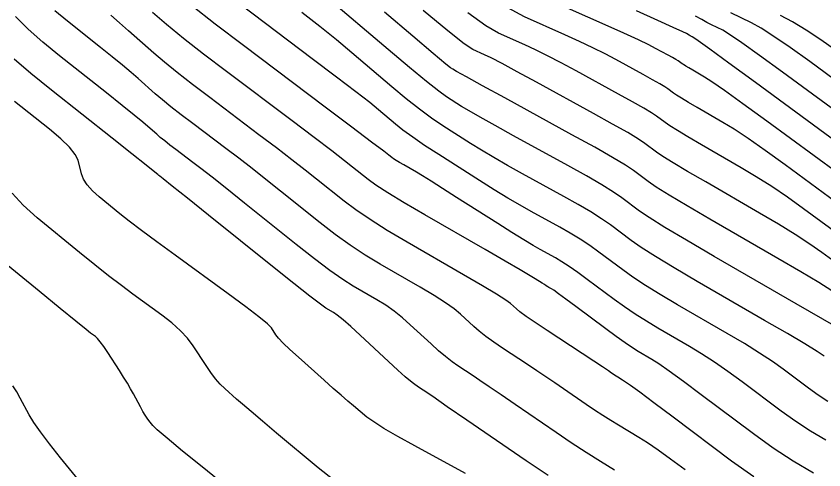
# Model space of a CAD drawing. Extents: x 2082232 to 2083549, y 592624 to 593832.
# Drawn here: x 2082351.14 to 2082388.73, y 593337.27 to 593358.39 of the extents above; entities that cross this region are included whole.
import ezdxf

# ---------------------------------------------------------------- set-up
doc = ezdxf.new("R2010")
doc.units = 0
doc.layers.add('DT_X_Contour_Major', color=7, linetype='Continuous')
doc.layers.add('DT_X_Contour_Minor', color=7, linetype='Continuous')

msp = doc.modelspace()

# ---------------------------------------------------------------- linework, layer by layer
at = {"layer": 'DT_X_Contour_Major'}
for points in [[(2082389.589, 593343.756), (2082388.687, 593344.28), (2082387.434, 593345.005), (2082383.628, 593347.206), (2082382.34, 593347.957), (2082381.332, 593348.56), (2082380.603, 593349.014), (2082380.154, 593349.32), (2082379.328, 593349.938), (2082378.938, 593350.205), (2082378.39, 593350.544), (2082377.681, 593350.955), (2082376.814, 593351.438), (2082374.288, 593352.821), (2082373.426, 593353.296), (2082372.736, 593353.683), (2082372.217, 593353.981), (2082371.869, 593354.192), (2082371.17, 593354.638), (2082370.804, 593354.901), (2082370.228, 593355.356), (2082369.444, 593356.003), (2082368.451, 593356.842), (2082365.525, 593359.337)], [(2082389.373, 593351.083), (2082386.069, 593353.503), (2082384.959, 593354.312), (2082384.107, 593354.924), (2082383.514, 593355.339), (2082383.179, 593355.556), (2082382.629, 593355.874), (2082382.443, 593355.982), (2082382.298, 593356.07), (2082382.193, 593356.135), (2082382.128, 593356.179), (2082382.009, 593356.268), (2082381.942, 593356.313), (2082381.832, 593356.378), (2082381.679, 593356.466), (2082381.482, 593356.575), (2082380.899, 593356.894), (2082380.588, 593357.052), (2082380.093, 593357.287), (2082379.412, 593357.599), (2082378.547, 593357.988), (2082375.993, 593359.128)], [(2082385.464, 593336.943), (2082384.428, 593337.683), (2082381.716, 593339.72), (2082380.818, 593340.393), (2082380.156, 593340.886), (2082379.73, 593341.199), (2082379.542, 593341.331), (2082379.354, 593341.443), (2082379.283, 593341.487), (2082379.209, 593341.533), (2082379.134, 593341.583), (2082379.056, 593341.635), (2082378.847, 593341.779), (2082378.702, 593341.876), (2082378.425, 593342.061), (2082378.014, 593342.333), (2082377.471, 593342.692), (2082375.845, 593343.766), (2082375.298, 593344.131), (2082374.878, 593344.419), (2082374.584, 593344.63), (2082374.417, 593344.765), (2082374.14, 593345.022), (2082373.926, 593345.178), (2082373.492, 593345.452), (2082372.836, 593345.844), (2082371.96, 593346.355), (2082369.331, 593347.874), (2082368.408, 593348.421), (2082367.611, 593348.921), (2082366.941, 593349.375), (2082366.398, 593349.783), (2082365.118, 593350.81), (2082364.59, 593351.228), (2082363.968, 593351.711), (2082363.25, 593352.26), (2082362.437, 593352.874), (2082360.143, 593354.6), (2082359.336, 593355.215), (2082358.633, 593355.766), (2082358.035, 593356.252), (2082357.542, 593356.674), (2082356.367, 593357.712), (2082355.939, 593358.087), (2082355.535, 593358.433)], [(2082365.919, 593336.798), (2082365.198, 593337.373), (2082363.26, 593338.987), (2082362.598, 593339.539), (2082362.066, 593339.987), (2082361.664, 593340.329), (2082361.392, 593340.567), (2082360.841, 593341.06), (2082360.632, 593341.265), (2082360.418, 593341.511), (2082360.2, 593341.797), (2082359.977, 593342.123), (2082359.376, 593343.047), (2082359.115, 593343.396), (2082358.785, 593343.75), (2082358.385, 593344.109), (2082357.914, 593344.474), (2082356.566, 593345.453), (2082356.031, 593345.85), (2082355.44, 593346.305), (2082354.79, 593346.819), (2082354.083, 593347.392), (2082352.12, 593348.998), (2082351.461, 593349.587), (2082350.956, 593350.148)]]:
    msp.add_lwpolyline(points, dxfattribs=at)
at = {"layer": 'DT_X_Contour_Minor'}
for points in [[(2082388.813, 593338.656), (2082388.109, 593339.069), (2082387.416, 593339.52), (2082386.733, 593340.01), (2082384.925, 593341.367), (2082384.263, 593341.852), (2082383.633, 593342.29), (2082383.036, 593342.679), (2082382.47, 593343.021), (2082381.005, 593343.868), (2082380.466, 593344.19), (2082379.947, 593344.52), (2082379.448, 593344.858), (2082378.969, 593345.205), (2082377.719, 593346.139), (2082377.275, 593346.464), (2082376.881, 593346.739), (2082376.537, 593346.963), (2082376.242, 593347.136), (2082375.522, 593347.53), (2082375.196, 593347.716), (2082374.758, 593347.98), (2082374.209, 593348.321), (2082373.548, 593348.74), (2082371.635, 593349.958), (2082370.98, 593350.374), (2082370.45, 593350.707), (2082370.043, 593350.958), (2082369.761, 593351.126), (2082369.175, 593351.465), (2082368.975, 593351.582), (2082368.817, 593351.678), (2082368.699, 593351.754), (2082368.623, 593351.809), (2082368.474, 593351.929), (2082368.247, 593352.102), (2082367.677, 593352.532), (2082366.766, 593353.219), (2082365.513, 593354.162), (2082361.716, 593357.019), (2082360.397, 593358.021), (2082359.289, 593358.883)], [(2082388.915, 593340.46), (2082388.462, 593340.755), (2082388.015, 593341.075), (2082386.833, 593341.963), (2082386.338, 593342.316), (2082385.737, 593342.711), (2082385.032, 593343.148), (2082384.221, 593343.626), (2082381.921, 593344.957), (2082381.114, 593345.432), (2082380.419, 593345.861), (2082379.836, 593346.242), (2082379.364, 593346.576), (2082378.255, 593347.405), (2082377.83, 593347.711), (2082377.384, 593348.007), (2082376.918, 593348.294), (2082376.433, 593348.57), (2082375.111, 593349.294), (2082374.588, 593349.588), (2082374.012, 593349.927), (2082373.382, 593350.312), (2082372.698, 593350.742), (2082370.803, 593351.95), (2082370.144, 593352.377), (2082369.59, 593352.755), (2082369.139, 593353.082), (2082368.792, 593353.359), (2082368.005, 593354.029), (2082367.59, 593354.367), (2082366.938, 593354.876), (2082366.047, 593355.558), (2082364.917, 593356.412), (2082361.587, 593358.917)], [(2082382.274, 593337.272), (2082381.597, 593337.774), (2082381.012, 593338.193), (2082380.518, 593338.53), (2082380.116, 593338.784), (2082379.168, 593339.351), (2082378.807, 593339.571), (2082378.435, 593339.806), (2082378.054, 593340.056), (2082377.662, 593340.321), (2082376.604, 593341.048), (2082376.202, 593341.322), (2082375.79, 593341.601), (2082375.368, 593341.883), (2082374.937, 593342.17), (2082373.772, 593342.939), (2082373.36, 593343.219), (2082373, 593343.481), (2082372.69, 593343.724), (2082372.432, 593343.95), (2082371.811, 593344.527), (2082371.519, 593344.767), (2082371.111, 593345.054), (2082370.585, 593345.388), (2082369.942, 593345.77), (2082368.072, 593346.85), (2082367.372, 593347.274), (2082366.675, 593347.735), (2082365.979, 593348.234), (2082365.286, 593348.77), (2082363.44, 593350.25), (2082362.762, 593350.79), (2082362.113, 593351.3), (2082361.492, 593351.78), (2082360.899, 593352.23), (2082359.357, 593353.391), (2082358.814, 593353.804), (2082358.342, 593354.174), (2082357.94, 593354.501), (2082357.608, 593354.784), (2082356.819, 593355.483), (2082356.487, 593355.769), (2082356.084, 593356.106), (2082355.611, 593356.492), (2082355.067, 593356.928), (2082353.52, 593358.156), (2082352.939, 593358.646)], [(2082388.251, 593337.122), (2082387.303, 593337.678), (2082386.37, 593338.285), (2082385.45, 593338.944), (2082383.017, 593340.772), (2082382.189, 593341.388), (2082381.53, 593341.868), (2082381.04, 593342.21), (2082380.719, 593342.415), (2082380.09, 593342.779), (2082379.818, 593342.948), (2082379.475, 593343.179), (2082379.06, 593343.474), (2082378.574, 593343.833), (2082377.183, 593344.873), (2082376.721, 593345.217), (2082376.379, 593345.47), (2082376.155, 593345.632), (2082376.051, 593345.702), (2082375.933, 593345.766), (2082375.88, 593345.797), (2082375.808, 593345.84), (2082375.719, 593345.896), (2082375.61, 593345.964), (2082375.297, 593346.164), (2082375.063, 593346.305), (2082374.595, 593346.58), (2082373.893, 593346.988), (2082372.958, 593347.529), (2082370.151, 593349.15), (2082369.197, 593349.709), (2082368.439, 593350.17), (2082367.877, 593350.532), (2082367.511, 593350.796), (2082366.796, 593351.369), (2082366.418, 593351.665), (2082365.823, 593352.122), (2082365.008, 593352.739), (2082363.975, 593353.518), (2082360.929, 593355.81), (2082359.857, 593356.626), (2082358.924, 593357.357), (2082358.13, 593358.003), (2082357.475, 593358.563)], [(2082388.742, 593342.558), (2082388.412, 593342.78), (2082387.841, 593343.133), (2082387.028, 593343.617), (2082385.972, 593344.232), (2082382.836, 593346.046), (2082381.762, 593346.675), (2082380.891, 593347.201), (2082380.223, 593347.626), (2082379.759, 593347.948), (2082378.792, 593348.672), (2082378.384, 593348.958), (2082377.887, 593349.276), (2082377.3, 593349.624), (2082376.623, 593350.004), (2082374.699, 593351.057), (2082374.007, 593351.442), (2082373.374, 593351.805), (2082372.799, 593352.147), (2082372.283, 593352.467), (2082370.987, 593353.294), (2082370.474, 593353.639), (2082369.909, 593354.055), (2082369.292, 593354.542), (2082368.622, 593355.1), (2082366.765, 593356.683), (2082366.042, 593357.288), (2082365.266, 593357.915), (2082364.437, 593358.565)], [(2082389.105, 593345.61), (2082388.493, 593345.99), (2082387.652, 593346.491), (2082386.583, 593347.115), (2082383.428, 593348.94), (2082382.361, 593349.562), (2082381.525, 593350.062), (2082380.921, 593350.438), (2082380.548, 593350.692), (2082379.864, 593351.204), (2082379.493, 593351.452), (2082378.892, 593351.813), (2082378.063, 593352.286), (2082377.004, 593352.872), (2082373.876, 593354.585), (2082372.845, 593355.15), (2082372.098, 593355.56), (2082371.634, 593355.816), (2082371.454, 593355.918), (2082371.354, 593355.982), (2082371.133, 593356.162), (2082370.548, 593356.656), (2082369.597, 593357.464), (2082368.281, 593358.584)], [(2082389.998, 593346.39), (2082388.633, 593347.39), (2082388.068, 593347.785), (2082387.396, 593348.223), (2082386.618, 593348.703), (2082385.732, 593349.225), (2082383.228, 593350.673), (2082382.381, 593351.167), (2082381.718, 593351.564), (2082381.239, 593351.863), (2082380.943, 593352.064), (2082380.4, 593352.47), (2082380.097, 593352.671), (2082379.597, 593352.971), (2082378.898, 593353.369), (2082378.001, 593353.865), (2082375.346, 593355.319), (2082374.449, 593355.807), (2082373.749, 593356.183), (2082373.245, 593356.445), (2082372.939, 593356.594), (2082372.385, 593356.842), (2082371.99, 593357.105), (2082371.221, 593357.707), (2082370.079, 593358.65)], [(2082389.79, 593347.954), (2082387.779, 593349.427), (2082387.032, 593349.961), (2082386.3, 593350.457), (2082385.583, 593350.915), (2082384.881, 593351.336), (2082383.029, 593352.407), (2082382.402, 593352.772), (2082381.911, 593353.066), (2082381.557, 593353.287), (2082381.338, 593353.436), (2082380.936, 593353.736), (2082380.712, 593353.885), (2082380.342, 593354.107), (2082379.825, 593354.401), (2082379.162, 593354.768), (2082377.197, 593355.844), (2082376.495, 593356.222), (2082375.863, 593356.551), (2082375.301, 593356.83), (2082374.808, 593357.059), (2082373.588, 593357.604), (2082373.002, 593357.94), (2082372.161, 593358.542)], [(2082389.582, 593349.519), (2082386.924, 593351.465), (2082385.996, 593352.136), (2082385.204, 593352.69), (2082384.548, 593353.127), (2082384.03, 593353.446), (2082382.829, 593354.14), (2082382.423, 593354.377), (2082382.105, 593354.568), (2082381.875, 593354.711), (2082381.733, 593354.807), (2082381.472, 593355.002), (2082381.327, 593355.099), (2082381.087, 593355.243), (2082380.752, 593355.433), (2082380.322, 593355.671), (2082379.048, 593356.369), (2082378.542, 593356.637), (2082377.978, 593356.919), (2082377.357, 593357.214), (2082376.678, 593357.523), (2082374.79, 593358.366), (2082374.014, 593358.776)], [(2082389.307, 593352.544), (2082385.545, 593355.298), (2082384.308, 593356.204), (2082383.416, 593356.854), (2082382.871, 593357.25), (2082382.672, 593357.39), (2082382.601, 593357.425), (2082382.573, 593357.439), (2082382.539, 593357.458), (2082382.501, 593357.48), (2082382.459, 593357.506), (2082382.339, 593357.579), (2082382.16, 593357.666), (2082381.711, 593357.87), (2082380.994, 593358.193), (2082380.009, 593358.634)], [(2082390.704, 593354.344), (2082388.068, 593356.274), (2082387.158, 593356.93), (2082386.404, 593357.449), (2082385.807, 593357.832), (2082385.366, 593358.078), (2082384.398, 593358.552)], [(2082389.33, 593356.763), (2082388.583, 593357.293), (2082387.898, 593357.747), (2082387.274, 593358.123), (2082386.713, 593358.422)], [(2082378.981, 593337.259), (2082378.331, 593337.655), (2082377.662, 593338.079), (2082376.974, 593338.53), (2082376.268, 593339.007), (2082374.361, 593340.317), (2082373.702, 593340.768), (2082373.156, 593341.14), (2082372.723, 593341.433), (2082372.402, 593341.647), (2082371.699, 593342.112), (2082371.422, 593342.307), (2082371.122, 593342.542), (2082370.796, 593342.818), (2082370.447, 593343.134), (2082369.481, 593344.031), (2082369.112, 593344.356), (2082368.73, 593344.656), (2082368.334, 593344.933), (2082367.924, 593345.185), (2082366.814, 593345.826), (2082366.337, 593346.127), (2082365.738, 593346.55), (2082365.016, 593347.093), (2082364.173, 593347.757), (2082361.762, 593349.691), (2082360.934, 593350.353), (2082360.258, 593350.89), (2082359.733, 593351.301), (2082359.361, 593351.587), (2082358.571, 593352.181), (2082358.293, 593352.393), (2082358.051, 593352.583), (2082357.845, 593352.75), (2082357.675, 593352.895), (2082357.27, 593353.253), (2082357.035, 593353.451), (2082356.634, 593353.779), (2082356.067, 593354.235), (2082355.333, 593354.819), (2082353.154, 593356.55), (2082352.382, 593357.185), (2082351.702, 593357.792), (2082351.112, 593358.371)], [(2082390.006, 593353.444), (2082386.807, 593355.786), (2082385.733, 593356.567), (2082384.91, 593357.152), (2082384.339, 593357.541), (2082384.019, 593357.734), (2082383.5, 593357.988), (2082383.288, 593358.097), (2082383.042, 593358.233), (2082382.761, 593358.396)], [(2082375.894, 593337.003), (2082374.874, 593337.693), (2082372.118, 593339.586), (2082371.202, 593340.214), (2082370.522, 593340.68), (2082370.077, 593340.984), (2082369.868, 593341.125), (2082369.626, 593341.285), (2082369.485, 593341.395), (2082369.243, 593341.604), (2082368.902, 593341.912), (2082368.461, 593342.318), (2082367.151, 593343.536), (2082366.705, 593343.945), (2082366.349, 593344.258), (2082366.082, 593344.477), (2082365.906, 593344.6), (2082365.556, 593344.803), (2082365.302, 593344.981), (2082364.801, 593345.364), (2082364.054, 593345.952), (2082363.061, 593346.744), (2082360.084, 593349.131), (2082359.106, 593349.916), (2082358.403, 593350.479), (2082357.975, 593350.821), (2082357.823, 593350.943), (2082357.785, 593350.972), (2082357.771, 593350.982), (2082357.76, 593350.991), (2082357.75, 593350.999), (2082357.742, 593351.006), (2082357.722, 593351.023), (2082357.584, 593351.134), (2082357.184, 593351.452), (2082356.522, 593351.978), (2082355.599, 593352.711), (2082352.787, 593354.945), (2082351.825, 593355.724), (2082351.049, 593356.387)], [(2082372.049, 593337.108), (2082369.695, 593338.386), (2082368.893, 593338.829), (2082368.254, 593339.201), (2082367.777, 593339.503), (2082367.462, 593339.733), (2082366.839, 593340.251), (2082366.579, 593340.471), (2082366.265, 593340.743), (2082365.897, 593341.067), (2082365.475, 593341.442), (2082364.28, 593342.512), (2082363.877, 593342.878), (2082363.567, 593343.175), (2082363.35, 593343.401), (2082363.225, 593343.557), (2082363.014, 593343.881), (2082362.829, 593344.071), (2082362.433, 593344.4), (2082361.824, 593344.866), (2082361.003, 593345.47), (2082358.532, 593347.264), (2082357.676, 593347.89), (2082356.963, 593348.42), (2082356.391, 593348.856), (2082355.962, 593349.197), (2082355.006, 593349.979), (2082354.685, 593350.266), (2082354.439, 593350.539), (2082354.268, 593350.799), (2082354.172, 593351.045), (2082354.016, 593351.685), (2082353.889, 593351.955), (2082353.624, 593352.287), (2082353.221, 593352.679), (2082352.681, 593353.132), (2082351.056, 593354.423)], [(2082362.822, 593334.945), (2082359.863, 593337.35), (2082358.883, 593338.15), (2082358.162, 593338.747), (2082357.701, 593339.14), (2082357.499, 593339.33), (2082357.307, 593339.567), (2082357.228, 593339.673), (2082357.138, 593339.814), (2082357.035, 593339.99), (2082356.92, 593340.201), (2082356.596, 593340.809), (2082356.464, 593341.048), (2082356.312, 593341.308), (2082356.139, 593341.59), (2082355.945, 593341.893), (2082355.402, 593342.729), (2082355.213, 593343.011), (2082355.053, 593343.23), (2082354.924, 593343.386), (2082354.825, 593343.478), (2082354.6, 593343.642), (2082354.387, 593343.809), (2082353.916, 593344.189), (2082353.189, 593344.782), (2082352.204, 593345.587), (2082349.234, 593348.018)], [(2082354.731, 593335.955), (2082353.203, 593337.832), (2082352.682, 593338.484), (2082352.265, 593339.035), (2082351.952, 593339.483), (2082351.744, 593339.828), (2082351.326, 593340.614), (2082351.162, 593340.902), (2082350.984, 593341.178)]]:
    msp.add_lwpolyline(points, dxfattribs=at)

doc.saveas('drawing.dxf')
